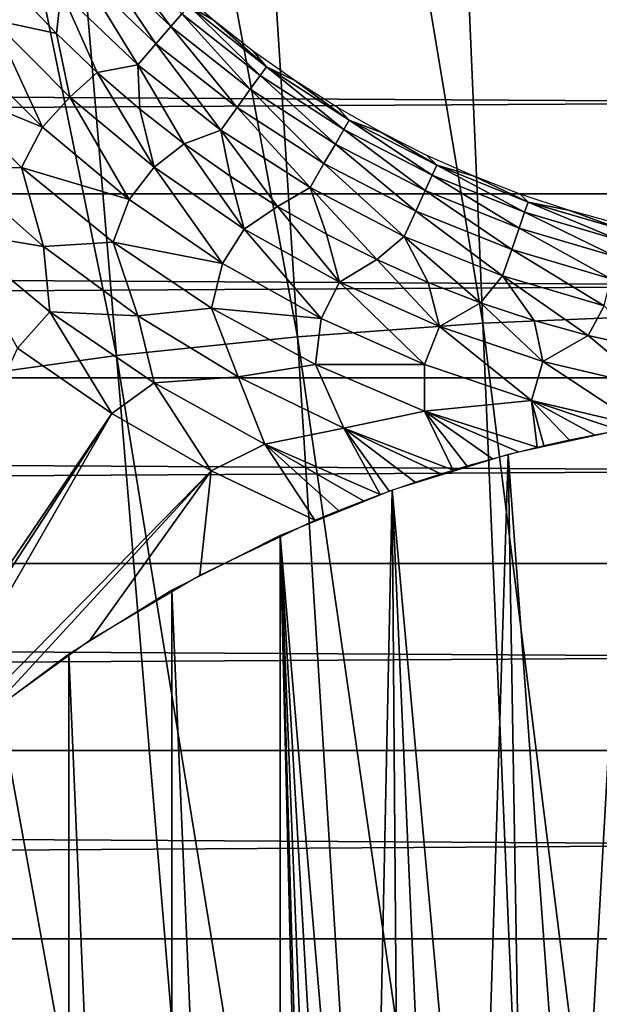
# Model space of a CAD drawing. Header units: millimetres. Extents: x -300 to 300, y -500 to 500.
# Tile 496 of 656: x -9 to -3, y 91 to 102. Entities that reach past the tile are written whole.
import ezdxf

# ---------------------------------------------------------------- set-up
doc = ezdxf.new("R2010")
doc.units = ezdxf.units.MM
doc.header["$LTSCALE"] = 81.481481
for name, color, linetype in [('20', 7, 'CONTINUOUS'), ('34', 7, 'CONTINUOUS'), ('5', 7, 'CONTINUOUS'), ('6', 7, 'CONTINUOUS'), ('61', 7, 'CONTINUOUS'), ('62', 7, 'CONTINUOUS'), ('63', 7, 'CONTINUOUS'), ('78', 7, 'CONTINUOUS')]:
    doc.layers.add(name, color=color, linetype=linetype)

msp = doc.modelspace()

# ---------------------------------------------------------------- linework, layer by layer
at = {"layer": '20', "color": 7, "linetype": 'CONTINUOUS'}
for points in [[(-4.89, 117.635, 77.225), (-2.055, 98.482, 77.199), (-2.474, 117.736, 77.228), (-4.89, 117.635, 77.225)], [(-7.247, 117.465, 77.221), (-4.062, 98.397, 77.197), (-4.89, 117.635, 77.225), (-7.247, 117.465, 77.221)], [(-4.062, 98.397, 77.197), (-2.055, 98.482, 77.199), (-4.89, 117.635, 77.225), (-4.062, 98.397, 77.197)], [(-9.546, 117.227, 77.214), (-6.02, 98.255, 77.194), (-7.247, 117.465, 77.221), (-9.546, 117.227, 77.214)], [(-6.02, 98.255, 77.194), (-4.062, 98.397, 77.197), (-7.247, 117.465, 77.221), (-6.02, 98.255, 77.194)], [(-11.789, 116.919, 77.206), (-7.93, 98.055, 77.189), (-9.546, 117.227, 77.214), (-11.789, 116.919, 77.206)], [(-7.93, 98.055, 77.189), (-6.02, 98.255, 77.194), (-9.546, 117.227, 77.214), (-7.93, 98.055, 77.189)], [(-9.792, 97.796, 77.183), (-7.93, 98.055, 77.189), (-11.789, 116.919, 77.206), (-9.792, 97.796, 77.183)], [(-6.02, 98.255, 77.194), (-3.236, 78.935, 77.152), (-4.062, 98.397, 77.197), (-6.02, 98.255, 77.194)], [(-4.062, 98.397, 77.197), (-1.637, 79.003, 77.153), (-2.055, 98.482, 77.199), (-4.062, 98.397, 77.197)], [(-3.236, 78.935, 77.152), (-1.637, 79.003, 77.153), (-4.062, 98.397, 77.197), (-3.236, 78.935, 77.152)], [(-7.93, 98.055, 77.189), (-4.795, 78.82, 77.15), (-6.02, 98.255, 77.194), (-7.93, 98.055, 77.189)], [(-4.795, 78.82, 77.15), (-3.236, 78.935, 77.152), (-6.02, 98.255, 77.194), (-4.795, 78.82, 77.15)], [(-9.792, 97.796, 77.183), (-6.316, 78.659, 77.147), (-7.93, 98.055, 77.189), (-9.792, 97.796, 77.183)], [(-6.316, 78.659, 77.147), (-4.795, 78.82, 77.15), (-7.93, 98.055, 77.189), (-6.316, 78.659, 77.147)], [(-11.607, 97.479, 77.177), (-7.8, 78.451, 77.143), (-9.792, 97.796, 77.183), (-11.607, 97.479, 77.177)], [(-7.8, 78.451, 77.143), (-6.316, 78.659, 77.147), (-9.792, 97.796, 77.183), (-7.8, 78.451, 77.143)], [(-9.245, 78.196, 77.139), (-7.8, 78.451, 77.143), (-11.607, 97.479, 77.177), (-9.245, 78.196, 77.139)]]:
    msp.add_3dface(points, dxfattribs=at)
at = {"layer": '34', "color": 7, "linetype": 'CONTINUOUS'}
for points in [[(54.5, 108.5, 501.493), (54.5, 0, 501.493), (-54.5, 108.5, 501.493), (54.5, 108.5, 501.493)], [(-54.5, 108.5, 501.493), (54.5, 0, 501.493), (-54.5, 0, 501.493), (-54.5, 108.5, 501.493)]]:
    msp.add_3dface(points, dxfattribs=at)
at = {"layer": '5', "color": 7, "linetype": 'CONTINUOUS'}
for points in [[(162.074, 99.764, 11), (-162.074, 99.764, 11), (-162.028, 101.693, 11), (162.074, 99.764, 11)], [(162.028, 101.694, 11), (162.074, 99.764, 11), (-162.028, 101.693, 11), (162.028, 101.694, 11)], [(162.118, 97.821, 11), (-162.118, 97.82, 11), (-162.074, 99.764, 11), (162.118, 97.821, 11)], [(162.074, 99.764, 11), (162.118, 97.821, 11), (-162.074, 99.764, 11), (162.074, 99.764, 11)], [(162.162, 95.862, 11), (-162.162, 95.862, 11), (-162.118, 97.82, 11), (162.162, 95.862, 11)], [(162.118, 97.821, 11), (162.162, 95.862, 11), (-162.118, 97.82, 11), (162.118, 97.821, 11)], [(162.204, 93.889, 11), (-162.204, 93.889, 11), (-162.162, 95.862, 11), (162.204, 93.889, 11)], [(162.162, 95.862, 11), (162.204, 93.889, 11), (-162.162, 95.862, 11), (162.162, 95.862, 11)], [(162.245, 91.9, 11), (-162.245, 91.9, 11), (-162.204, 93.889, 11), (162.245, 91.9, 11)], [(162.204, 93.889, 11), (162.245, 91.9, 11), (-162.204, 93.889, 11), (162.204, 93.889, 11)], [(162.286, 89.894, 11), (-162.286, 89.895, 11), (-162.245, 91.9, 11), (162.286, 89.894, 11)], [(162.245, 91.9, 11), (162.286, 89.894, 11), (-162.245, 91.9, 11), (162.245, 91.9, 11)]]:
    msp.add_3dface(points, dxfattribs=at)
at = {"layer": '6', "color": 7, "linetype": 'CONTINUOUS'}
for points in [[(162.028, 101.693, 16), (-162.028, 101.694, 16), (-162.074, 99.764, 16), (162.028, 101.693, 16)], [(162.074, 99.764, 16), (162.028, 101.693, 16), (-162.074, 99.764, 16), (162.074, 99.764, 16)], [(162.118, 97.82, 16), (162.074, 99.764, 16), (-162.118, 97.821, 16), (162.118, 97.82, 16)], [(162.074, 99.764, 16), (-162.074, 99.764, 16), (-162.118, 97.821, 16), (162.074, 99.764, 16)], [(162.118, 97.82, 16), (-162.118, 97.821, 16), (-162.162, 95.862, 16), (162.118, 97.82, 16)], [(162.162, 95.862, 16), (162.118, 97.82, 16), (-162.162, 95.862, 16), (162.162, 95.862, 16)], [(162.204, 93.889, 16), (162.162, 95.862, 16), (-162.204, 93.889, 16), (162.204, 93.889, 16)], [(162.162, 95.862, 16), (-162.162, 95.862, 16), (-162.204, 93.889, 16), (162.162, 95.862, 16)], [(162.245, 91.9, 16), (162.204, 93.889, 16), (-162.245, 91.9, 16), (162.245, 91.9, 16)], [(162.204, 93.889, 16), (-162.204, 93.889, 16), (-162.245, 91.9, 16), (162.204, 93.889, 16)], [(162.286, 89.895, 16), (162.245, 91.9, 16), (-162.286, 89.894, 16), (162.286, 89.895, 16)], [(162.245, 91.9, 16), (-162.245, 91.9, 16), (-162.286, 89.894, 16), (162.245, 91.9, 16)]]:
    msp.add_3dface(points, dxfattribs=at)
at = {"layer": '61', "color": 7, "linetype": 'CONTINUOUS'}
for points in [[(-8.971, 101.885, 544.87), (-9.235, 101.597, 545.2), (-8.562, 101.454, 544.87), (-8.971, 101.885, 544.87)], [(-9.553, 101.31, 545.479), (-8.711, 100.466, 545.479), (-9.235, 101.597, 545.2), (-9.553, 101.31, 545.479)], [(-9.235, 101.597, 545.2), (-8.711, 100.466, 545.479), (-8.42, 100.781, 545.2), (-9.235, 101.597, 545.2)], [(-9.235, 101.597, 545.2), (-8.42, 100.781, 545.2), (-8.562, 101.454, 544.87), (-9.235, 101.597, 545.2)], [(-8.562, 101.454, 544.87), (-8.42, 100.781, 545.2), (-8.132, 101.044, 544.87), (-8.562, 101.454, 544.87)], [(-8.711, 100.466, 545.479), (-9.553, 101.31, 545.479), (-9.82, 100.918, 545.701), (-8.711, 100.466, 545.479)], [(-8.42, 100.781, 545.2), (-7.533, 100.044, 545.2), (-8.132, 101.044, 544.87), (-8.42, 100.781, 545.2)], [(-8.132, 101.044, 544.87), (-7.533, 100.044, 545.2), (-7.683, 100.656, 544.87), (-8.132, 101.044, 544.87)], [(-8.711, 100.466, 545.479), (-9.82, 100.918, 545.701), (-8.93, 100.042, 545.701), (-8.711, 100.466, 545.479)], [(-9.82, 100.918, 545.701), (-9.628, 100.027, 545.862), (-8.93, 100.042, 545.701), (-9.82, 100.918, 545.701)], [(-8.711, 100.466, 545.479), (-7.794, 99.703, 545.479), (-8.42, 100.781, 545.2), (-8.711, 100.466, 545.479)], [(-8.42, 100.781, 545.2), (-7.794, 99.703, 545.479), (-7.533, 100.044, 545.2), (-8.42, 100.781, 545.2)], [(-7.683, 100.656, 544.87), (-7.533, 100.044, 545.2), (-7.215, 100.29, 544.87), (-7.683, 100.656, 544.87)], [(-7.794, 99.703, 545.479), (-8.711, 100.466, 545.479), (-8.93, 100.042, 545.701), (-7.794, 99.703, 545.479)], [(-7.533, 100.044, 545.2), (-6.583, 99.391, 545.2), (-7.215, 100.29, 544.87), (-7.533, 100.044, 545.2)], [(-7.215, 100.29, 544.87), (-6.583, 99.391, 545.2), (-6.73, 99.948, 544.87), (-7.215, 100.29, 544.87)], [(-9.628, 100.027, 545.862), (-9.657, 99.365, 545.96), (-8.7, 99.207, 545.862), (-9.628, 100.027, 545.862)], [(-9.628, 100.027, 545.862), (-8.7, 99.207, 545.862), (-8.93, 100.042, 545.701), (-9.628, 100.027, 545.862)], [(-7.794, 99.703, 545.479), (-8.93, 100.042, 545.701), (-7.963, 99.252, 545.701), (-7.794, 99.703, 545.479)], [(-8.93, 100.042, 545.701), (-8.7, 99.207, 545.862), (-7.963, 99.252, 545.701), (-8.93, 100.042, 545.701)], [(-7.794, 99.703, 545.479), (-6.811, 99.028, 545.479), (-7.533, 100.044, 545.2), (-7.794, 99.703, 545.479)], [(-7.533, 100.044, 545.2), (-6.811, 99.028, 545.479), (-6.583, 99.391, 545.2), (-7.533, 100.044, 545.2)], [(-6.73, 99.948, 544.87), (-6.583, 99.391, 545.2), (-6.229, 99.63, 544.87), (-6.73, 99.948, 544.87)], [(-6.811, 99.028, 545.479), (-7.794, 99.703, 545.479), (-7.963, 99.252, 545.701), (-6.811, 99.028, 545.479)], [(-6.583, 99.391, 545.2), (-5.576, 98.829, 545.2), (-6.229, 99.63, 544.87), (-6.583, 99.391, 545.2)], [(-6.229, 99.63, 544.87), (-5.576, 98.829, 545.2), (-5.712, 99.337, 544.87), (-6.229, 99.63, 544.87)], [(-9.657, 99.365, 545.96), (-8.972, 98.135, 545.993), (-8.631, 98.517, 545.96), (-9.657, 99.365, 545.96)], [(-9.657, 99.365, 545.96), (-8.631, 98.517, 545.96), (-8.7, 99.207, 545.862), (-9.657, 99.365, 545.96)], [(-6.811, 99.028, 545.479), (-5.77, 98.446, 545.479), (-6.583, 99.391, 545.2), (-6.811, 99.028, 545.479)], [(-6.583, 99.391, 545.2), (-5.77, 98.446, 545.479), (-5.576, 98.829, 545.2), (-6.583, 99.391, 545.2)], [(-5.712, 99.337, 544.87), (-5.576, 98.829, 545.2), (-5.182, 99.069, 544.87), (-5.712, 99.337, 544.87)], [(-8.7, 99.207, 545.862), (-7.702, 98.474, 545.862), (-7.963, 99.252, 545.701), (-8.7, 99.207, 545.862)], [(-6.811, 99.028, 545.479), (-7.963, 99.252, 545.701), (-6.925, 98.556, 545.701), (-6.811, 99.028, 545.479)], [(-7.963, 99.252, 545.701), (-7.702, 98.474, 545.862), (-6.925, 98.556, 545.701), (-7.963, 99.252, 545.701)], [(-8.7, 99.207, 545.862), (-8.631, 98.517, 545.96), (-7.702, 98.474, 545.862), (-8.7, 99.207, 545.862)], [(-5.77, 98.446, 545.479), (-6.811, 99.028, 545.479), (-6.925, 98.556, 545.701), (-5.77, 98.446, 545.479)], [(-5.576, 98.829, 545.2), (-4.521, 98.362, 545.2), (-5.182, 99.069, 544.87), (-5.576, 98.829, 545.2)], [(-5.182, 99.069, 544.87), (-4.521, 98.362, 545.2), (-4.64, 98.828, 544.87), (-5.182, 99.069, 544.87)], [(-5.77, 98.446, 545.479), (-4.679, 97.963, 545.479), (-5.576, 98.829, 545.2), (-5.77, 98.446, 545.479)], [(-5.576, 98.829, 545.2), (-4.679, 97.963, 545.479), (-4.521, 98.362, 545.2), (-5.576, 98.829, 545.2)], [(-4.64, 98.828, 544.87), (-4.521, 98.362, 545.2), (-4.086, 98.614, 544.87), (-4.64, 98.828, 544.87)], [(-4.521, 98.362, 545.2), (-3.428, 97.995, 545.2), (-4.086, 98.614, 544.87), (-4.521, 98.362, 545.2)], [(-4.086, 98.614, 544.87), (-3.428, 97.995, 545.2), (-3.522, 98.427, 544.87), (-4.086, 98.614, 544.87)], [(-8.972, 98.135, 545.993), (-7.977, 97.445, 545.993), (-8.631, 98.517, 545.96), (-8.972, 98.135, 545.993)], [(-8.631, 98.517, 545.96), (-7.977, 97.445, 545.993), (-7.53, 97.767, 545.96), (-8.631, 98.517, 545.96)], [(-8.631, 98.517, 545.96), (-7.53, 97.767, 545.96), (-7.702, 98.474, 545.862), (-8.631, 98.517, 545.96)], [(-7.702, 98.474, 545.862), (-6.643, 97.833, 545.862), (-6.925, 98.556, 545.701), (-7.702, 98.474, 545.862)], [(-5.77, 98.446, 545.479), (-6.925, 98.556, 545.701), (-5.828, 97.96, 545.701), (-5.77, 98.446, 545.479)], [(-6.925, 98.556, 545.701), (-6.643, 97.833, 545.862), (-5.828, 97.96, 545.701), (-6.925, 98.556, 545.701)], [(-7.702, 98.474, 545.862), (-7.53, 97.767, 545.96), (-6.643, 97.833, 545.862), (-7.702, 98.474, 545.862)], [(-4.679, 97.963, 545.479), (-5.77, 98.446, 545.479), (-5.828, 97.96, 545.701), (-4.679, 97.963, 545.479)], [(-3.522, 98.427, 544.87), (-3.428, 97.995, 545.2), (-2.95, 98.268, 544.87), (-3.522, 98.427, 544.87)], [(-4.679, 97.963, 545.479), (-3.549, 97.583, 545.479), (-4.521, 98.362, 545.2), (-4.679, 97.963, 545.479)], [(-4.521, 98.362, 545.2), (-3.549, 97.583, 545.479), (-3.428, 97.995, 545.2), (-4.521, 98.362, 545.2)], [(-3.428, 97.995, 545.2), (-2.306, 97.73, 545.2), (-2.95, 98.268, 544.87), (-3.428, 97.995, 545.2)], [(-2.95, 98.268, 544.87), (-2.306, 97.73, 545.2), (-2.371, 98.138, 544.87), (-2.95, 98.268, 544.87)], [(-3.549, 97.583, 545.479), (-2.388, 97.309, 545.479), (-3.428, 97.995, 545.2), (-3.549, 97.583, 545.479)], [(-3.428, 97.995, 545.2), (-2.388, 97.309, 545.479), (-2.306, 97.73, 545.2), (-3.428, 97.995, 545.2)], [(-6.643, 97.833, 545.862), (-5.531, 97.289, 545.862), (-5.828, 97.96, 545.701), (-6.643, 97.833, 545.862)], [(-4.679, 97.963, 545.479), (-5.828, 97.96, 545.701), (-4.679, 97.469, 545.701), (-4.679, 97.963, 545.479)], [(-5.828, 97.96, 545.701), (-5.531, 97.289, 545.862), (-4.679, 97.469, 545.701), (-5.828, 97.96, 545.701)], [(-3.549, 97.583, 545.479), (-4.679, 97.963, 545.479), (-4.679, 97.469, 545.701), (-3.549, 97.583, 545.479)], [(-7.977, 97.445, 545.993), (-6.93, 96.838, 545.993), (-7.53, 97.767, 545.96), (-7.977, 97.445, 545.993)], [(-7.53, 97.767, 545.96), (-6.365, 97.122, 545.96), (-6.643, 97.833, 545.862), (-7.53, 97.767, 545.96)], [(-7.53, 97.767, 545.96), (-6.93, 96.838, 545.993), (-6.365, 97.122, 545.96), (-7.53, 97.767, 545.96)], [(-6.643, 97.833, 545.862), (-6.365, 97.122, 545.96), (-5.531, 97.289, 545.862), (-6.643, 97.833, 545.862)], [(-3.549, 97.583, 545.479), (-4.679, 97.469, 545.701), (-3.49, 97.088, 545.701), (-3.549, 97.583, 545.479)], [(-2.388, 97.309, 545.479), (-3.549, 97.583, 545.479), (-2.623, 97.269, 545.525), (-2.388, 97.309, 545.479)], [(-3.549, 97.583, 545.479), (-3.49, 97.088, 545.701), (-3.417, 97.106, 545.686), (-3.549, 97.583, 545.479)], [(-3.549, 97.583, 545.479), (-3.417, 97.106, 545.686), (-3.15, 97.166, 545.632), (-3.549, 97.583, 545.479)], [(-2.623, 97.269, 545.525), (-3.549, 97.583, 545.479), (-2.885, 97.22, 545.578), (-2.623, 97.269, 545.525)], [(-2.885, 97.22, 545.578), (-3.549, 97.583, 545.479), (-3.15, 97.166, 545.632), (-2.885, 97.22, 545.578)], [(-5.531, 97.289, 545.862), (-4.376, 96.848, 545.862), (-4.679, 97.469, 545.701), (-5.531, 97.289, 545.862)], [(-4.376, 96.848, 545.862), (-4.231, 96.891, 545.839), (-4.679, 97.469, 545.701), (-4.376, 96.848, 545.862)], [(-4.679, 97.469, 545.701), (-4.231, 96.891, 545.839), (-3.959, 96.968, 545.791), (-4.679, 97.469, 545.701)], [(-3.49, 97.088, 545.701), (-4.679, 97.469, 545.701), (-3.687, 97.04, 545.74), (-3.49, 97.088, 545.701)], [(-3.687, 97.04, 545.74), (-4.679, 97.469, 545.701), (-3.959, 96.968, 545.791), (-3.687, 97.04, 545.74)], [(-6.365, 97.122, 545.96), (-5.146, 96.589, 545.96), (-5.531, 97.289, 545.862), (-6.365, 97.122, 545.96)], [(-5.146, 96.589, 545.96), (-5.051, 96.624, 545.951), (-5.531, 97.289, 545.862), (-5.146, 96.589, 545.96)], [(-5.531, 97.289, 545.862), (-5.051, 96.624, 545.951), (-4.778, 96.719, 545.92), (-5.531, 97.289, 545.862)], [(-4.376, 96.848, 545.862), (-5.531, 97.289, 545.862), (-4.505, 96.808, 545.882), (-4.376, 96.848, 545.862)], [(-4.505, 96.808, 545.882), (-5.531, 97.289, 545.862), (-4.778, 96.719, 545.92), (-4.505, 96.808, 545.882)], [(-6.93, 96.838, 545.993), (-5.837, 96.318, 545.993), (-6.365, 97.122, 545.96), (-6.93, 96.838, 545.993)], [(-6.365, 97.122, 545.96), (-5.837, 96.318, 545.993), (-5.587, 96.421, 545.988), (-6.365, 97.122, 545.96)], [(-5.146, 96.589, 545.96), (-6.365, 97.122, 545.96), (-5.322, 96.524, 545.974), (-5.146, 96.589, 545.96)], [(-5.322, 96.524, 545.974), (-6.365, 97.122, 545.96), (-5.587, 96.421, 545.988), (-5.322, 96.524, 545.974)]]:
    msp.add_3dface(points, dxfattribs=at)
at = {"layer": '62', "color": 7, "linetype": 'CONTINUOUS'}
for points in [[(-8.128, 102.264, 543.619), (-7.356, 101.527, 543.619), (-7.999, 102.387, 543.139), (-8.128, 102.264, 543.619)], [(-7.999, 102.387, 543.139), (-7.356, 101.527, 543.619), (-7.239, 101.661, 543.139), (-7.999, 102.387, 543.139)], [(-8.3, 102.1, 544.072), (-7.512, 101.347, 544.072), (-8.128, 102.264, 543.619), (-8.3, 102.1, 544.072)], [(-8.128, 102.264, 543.619), (-7.512, 101.347, 544.072), (-7.356, 101.527, 543.619), (-8.128, 102.264, 543.619)], [(-8.513, 101.898, 544.492), (-7.704, 101.125, 544.492), (-8.3, 102.1, 544.072), (-8.513, 101.898, 544.492)], [(-8.3, 102.1, 544.072), (-7.704, 101.125, 544.492), (-7.512, 101.347, 544.072), (-8.3, 102.1, 544.072)], [(-7.309, 101.943, 542.132), (-7.164, 101.748, 542.64), (-6.904, 101.594, 542.132), (-7.309, 101.943, 542.132)], [(-8.971, 101.885, 544.87), (-8.562, 101.454, 544.87), (-8.513, 101.898, 544.492), (-8.971, 101.885, 544.87)], [(-8.562, 101.454, 544.87), (-8.132, 101.044, 544.87), (-8.513, 101.898, 544.492), (-8.562, 101.454, 544.87)], [(-8.513, 101.898, 544.492), (-8.132, 101.044, 544.87), (-7.704, 101.125, 544.492), (-8.513, 101.898, 544.492)], [(-7.164, 101.748, 542.64), (-7.239, 101.661, 543.139), (-6.414, 101.011, 543.139), (-7.164, 101.748, 542.64)], [(-7.164, 101.748, 542.64), (-6.347, 101.104, 542.64), (-6.904, 101.594, 542.132), (-7.164, 101.748, 542.64)], [(-6.347, 101.104, 542.64), (-7.164, 101.748, 542.64), (-6.414, 101.011, 543.139), (-6.347, 101.104, 542.64)], [(-7.356, 101.527, 543.619), (-6.517, 100.866, 543.619), (-7.239, 101.661, 543.139), (-7.356, 101.527, 543.619)], [(-7.239, 101.661, 543.139), (-6.517, 100.866, 543.619), (-6.414, 101.011, 543.139), (-7.239, 101.661, 543.139)], [(-7.512, 101.347, 544.072), (-6.655, 100.672, 544.072), (-7.356, 101.527, 543.619), (-7.512, 101.347, 544.072)], [(-7.356, 101.527, 543.619), (-6.655, 100.672, 544.072), (-6.517, 100.866, 543.619), (-7.356, 101.527, 543.619)], [(-6.904, 101.594, 542.132), (-6.347, 101.104, 542.64), (-6.483, 101.265, 542.132), (-6.904, 101.594, 542.132)], [(-7.704, 101.125, 544.492), (-6.826, 100.433, 544.492), (-7.512, 101.347, 544.072), (-7.704, 101.125, 544.492)], [(-7.512, 101.347, 544.072), (-6.826, 100.433, 544.492), (-6.655, 100.672, 544.072), (-7.512, 101.347, 544.072)], [(-6.483, 101.265, 542.132), (-6.347, 101.104, 542.64), (-6.047, 100.957, 542.132), (-6.483, 101.265, 542.132)], [(-8.132, 101.044, 544.87), (-7.683, 100.656, 544.87), (-7.704, 101.125, 544.492), (-8.132, 101.044, 544.87)], [(-7.683, 100.656, 544.87), (-7.215, 100.29, 544.87), (-7.704, 101.125, 544.492), (-7.683, 100.656, 544.87)], [(-7.704, 101.125, 544.492), (-7.215, 100.29, 544.87), (-6.826, 100.433, 544.492), (-7.704, 101.125, 544.492)], [(-6.347, 101.104, 542.64), (-6.414, 101.011, 543.139), (-5.53, 100.442, 543.139), (-6.347, 101.104, 542.64)], [(-6.347, 101.104, 542.64), (-5.473, 100.541, 542.64), (-6.047, 100.957, 542.132), (-6.347, 101.104, 542.64)], [(-5.473, 100.541, 542.64), (-6.347, 101.104, 542.64), (-5.53, 100.442, 543.139), (-5.473, 100.541, 542.64)], [(-6.517, 100.866, 543.619), (-5.619, 100.288, 543.619), (-6.414, 101.011, 543.139), (-6.517, 100.866, 543.619)], [(-6.414, 101.011, 543.139), (-5.619, 100.288, 543.619), (-5.53, 100.442, 543.139), (-6.414, 101.011, 543.139)], [(-6.047, 100.957, 542.132), (-5.473, 100.541, 542.64), (-5.595, 100.672, 542.132), (-6.047, 100.957, 542.132)], [(-6.655, 100.672, 544.072), (-5.739, 100.082, 544.072), (-6.517, 100.866, 543.619), (-6.655, 100.672, 544.072)], [(-6.517, 100.866, 543.619), (-5.739, 100.082, 544.072), (-5.619, 100.288, 543.619), (-6.517, 100.866, 543.619)], [(-6.826, 100.433, 544.492), (-5.886, 99.828, 544.492), (-6.655, 100.672, 544.072), (-6.826, 100.433, 544.492)], [(-6.655, 100.672, 544.072), (-5.886, 99.828, 544.492), (-5.739, 100.082, 544.072), (-6.655, 100.672, 544.072)], [(-5.595, 100.672, 542.132), (-5.473, 100.541, 542.64), (-5.131, 100.408, 542.132), (-5.595, 100.672, 542.132)], [(-5.473, 100.541, 542.64), (-5.53, 100.442, 543.139), (-4.597, 99.959, 543.139), (-5.473, 100.541, 542.64)], [(-5.473, 100.541, 542.64), (-4.549, 100.064, 542.64), (-5.131, 100.408, 542.132), (-5.473, 100.541, 542.64)], [(-4.549, 100.064, 542.64), (-5.473, 100.541, 542.64), (-4.597, 99.959, 543.139), (-4.549, 100.064, 542.64)], [(-7.215, 100.29, 544.87), (-6.73, 99.948, 544.87), (-6.826, 100.433, 544.492), (-7.215, 100.29, 544.87)], [(-6.73, 99.948, 544.87), (-6.229, 99.63, 544.87), (-6.826, 100.433, 544.492), (-6.73, 99.948, 544.87)], [(-6.826, 100.433, 544.492), (-6.229, 99.63, 544.87), (-5.886, 99.828, 544.492), (-6.826, 100.433, 544.492)], [(-5.619, 100.288, 543.619), (-4.671, 99.798, 543.619), (-5.53, 100.442, 543.139), (-5.619, 100.288, 543.619)], [(-5.53, 100.442, 543.139), (-4.671, 99.798, 543.619), (-4.597, 99.959, 543.139), (-5.53, 100.442, 543.139)], [(-5.131, 100.408, 542.132), (-4.549, 100.064, 542.64), (-4.653, 100.168, 542.132), (-5.131, 100.408, 542.132)], [(-5.739, 100.082, 544.072), (-4.77, 99.581, 544.072), (-5.619, 100.288, 543.619), (-5.739, 100.082, 544.072)], [(-5.619, 100.288, 543.619), (-4.77, 99.581, 544.072), (-4.671, 99.798, 543.619), (-5.619, 100.288, 543.619)], [(-4.653, 100.168, 542.132), (-4.549, 100.064, 542.64), (-4.165, 99.951, 542.132), (-4.653, 100.168, 542.132)], [(-5.886, 99.828, 544.492), (-4.892, 99.314, 544.492), (-5.739, 100.082, 544.072), (-5.886, 99.828, 544.492)], [(-5.739, 100.082, 544.072), (-4.892, 99.314, 544.492), (-4.77, 99.581, 544.072), (-5.739, 100.082, 544.072)], [(-4.549, 100.064, 542.64), (-4.597, 99.959, 543.139), (-3.622, 99.568, 543.139), (-4.549, 100.064, 542.64)], [(-4.549, 100.064, 542.64), (-3.584, 99.676, 542.64), (-4.165, 99.951, 542.132), (-4.549, 100.064, 542.64)], [(-3.584, 99.676, 542.64), (-4.549, 100.064, 542.64), (-3.622, 99.568, 543.139), (-3.584, 99.676, 542.64)], [(-4.671, 99.798, 543.619), (-3.68, 99.4, 543.619), (-4.597, 99.959, 543.139), (-4.671, 99.798, 543.619)], [(-4.597, 99.959, 543.139), (-3.68, 99.4, 543.619), (-3.622, 99.568, 543.139), (-4.597, 99.959, 543.139)], [(-4.165, 99.951, 542.132), (-3.584, 99.676, 542.64), (-3.667, 99.759, 542.132), (-4.165, 99.951, 542.132)], [(-6.229, 99.63, 544.87), (-5.712, 99.337, 544.87), (-5.886, 99.828, 544.492), (-6.229, 99.63, 544.87)], [(-5.712, 99.337, 544.87), (-5.182, 99.069, 544.87), (-5.886, 99.828, 544.492), (-5.712, 99.337, 544.87)], [(-5.886, 99.828, 544.492), (-5.182, 99.069, 544.87), (-4.892, 99.314, 544.492), (-5.886, 99.828, 544.492)], [(-4.77, 99.581, 544.072), (-3.758, 99.175, 544.072), (-4.671, 99.798, 543.619), (-4.77, 99.581, 544.072)], [(-4.671, 99.798, 543.619), (-3.758, 99.175, 544.072), (-3.68, 99.4, 543.619), (-4.671, 99.798, 543.619)], [(-3.667, 99.759, 542.132), (-3.584, 99.676, 542.64), (-3.16, 99.591, 542.132), (-3.667, 99.759, 542.132)], [(-3.584, 99.676, 542.64), (-3.622, 99.568, 543.139), (-2.614, 99.271, 543.139), (-3.584, 99.676, 542.64)], [(-3.584, 99.676, 542.64), (-2.586, 99.382, 542.64), (-3.16, 99.591, 542.132), (-3.584, 99.676, 542.64)], [(-2.586, 99.382, 542.64), (-3.584, 99.676, 542.64), (-2.614, 99.271, 543.139), (-2.586, 99.382, 542.64)], [(-4.892, 99.314, 544.492), (-3.854, 98.898, 544.492), (-4.77, 99.581, 544.072), (-4.892, 99.314, 544.492)], [(-4.77, 99.581, 544.072), (-3.854, 98.898, 544.492), (-3.758, 99.175, 544.072), (-4.77, 99.581, 544.072)], [(-3.68, 99.4, 543.619), (-2.656, 99.098, 543.619), (-3.622, 99.568, 543.139), (-3.68, 99.4, 543.619)], [(-3.622, 99.568, 543.139), (-2.656, 99.098, 543.619), (-2.614, 99.271, 543.139), (-3.622, 99.568, 543.139)], [(-3.16, 99.591, 542.132), (-2.586, 99.382, 542.64), (-2.645, 99.448, 542.132), (-3.16, 99.591, 542.132)], [(-3.758, 99.175, 544.072), (-2.712, 98.867, 544.072), (-3.68, 99.4, 543.619), (-3.758, 99.175, 544.072)], [(-3.68, 99.4, 543.619), (-2.712, 98.867, 544.072), (-2.656, 99.098, 543.619), (-3.68, 99.4, 543.619)], [(-5.182, 99.069, 544.87), (-4.64, 98.828, 544.87), (-4.892, 99.314, 544.492), (-5.182, 99.069, 544.87)], [(-4.64, 98.828, 544.87), (-4.086, 98.614, 544.87), (-4.892, 99.314, 544.492), (-4.64, 98.828, 544.87)], [(-4.892, 99.314, 544.492), (-4.086, 98.614, 544.87), (-3.854, 98.898, 544.492), (-4.892, 99.314, 544.492)], [(-3.854, 98.898, 544.492), (-2.781, 98.582, 544.492), (-3.758, 99.175, 544.072), (-3.854, 98.898, 544.492)], [(-3.758, 99.175, 544.072), (-2.781, 98.582, 544.492), (-2.712, 98.867, 544.072), (-3.758, 99.175, 544.072)], [(-4.086, 98.614, 544.87), (-3.522, 98.427, 544.87), (-3.854, 98.898, 544.492), (-4.086, 98.614, 544.87)], [(-3.522, 98.427, 544.87), (-2.95, 98.268, 544.87), (-3.854, 98.898, 544.492), (-3.522, 98.427, 544.87)], [(-3.854, 98.898, 544.492), (-2.95, 98.268, 544.87), (-2.781, 98.582, 544.492), (-3.854, 98.898, 544.492)], [(-2.95, 98.268, 544.87), (-2.371, 98.138, 544.87), (-2.781, 98.582, 544.492), (-2.95, 98.268, 544.87)]]:
    msp.add_3dface(points, dxfattribs=at)
at = {"layer": '63', "color": 7, "linetype": 'CONTINUOUS'}
for points in [[(-7.977, 97.445, 545.993), (-8.972, 98.135, 545.993), (-12.091, 91.377, 545.993), (-7.977, 97.445, 545.993)], [(-11.248, 92.424, 545.993), (-7.977, 97.445, 545.993), (-12.091, 91.377, 545.993), (-11.248, 92.424, 545.993)], [(-10.315, 93.391, 545.993), (-7.977, 97.445, 545.993), (-11.248, 92.424, 545.993), (-10.315, 93.391, 545.993)], [(-6.93, 96.838, 545.993), (-7.977, 97.445, 545.993), (-10.315, 93.391, 545.993), (-6.93, 96.838, 545.993)], [(-9.298, 94.27, 545.993), (-6.93, 96.838, 545.993), (-10.315, 93.391, 545.993), (-9.298, 94.27, 545.993)], [(-8.207, 95.055, 545.993), (-6.93, 96.838, 545.993), (-9.298, 94.27, 545.993), (-8.207, 95.055, 545.993)], [(-7.051, 95.74, 545.993), (-6.93, 96.838, 545.993), (-8.207, 95.055, 545.993), (-7.051, 95.74, 545.993)], [(-5.837, 96.318, 545.993), (-6.93, 96.838, 545.993), (-7.051, 95.74, 545.993), (-5.837, 96.318, 545.993)]]:
    msp.add_3dface(points, dxfattribs=at)
at = {"layer": '78', "color": 7, "linetype": 'CONTINUOUS'}
for points in [[(-3.796, 97.012, 546.493), (-3.096, 87.486, 546.493), (-2.546, 97.282, 546.493), (-3.796, 97.012, 546.493)], [(-3.096, 87.486, 546.493), (-2.524, 87.799, 546.493), (-2.546, 97.282, 546.493), (-3.096, 87.486, 546.493)], [(-5.018, 96.636, 546.493), (-4.119, 86.681, 546.493), (-3.796, 97.012, 546.493), (-5.018, 96.636, 546.493)], [(-4.119, 86.681, 546.493), (-3.63, 87.112, 546.493), (-3.796, 97.012, 546.493), (-4.119, 86.681, 546.493)], [(-3.63, 87.112, 546.493), (-3.096, 87.486, 546.493), (-3.796, 97.012, 546.493), (-3.63, 87.112, 546.493)], [(-6.203, 96.157, 546.493), (-5.262, 85.1, 546.493), (-5.018, 96.636, 546.493), (-6.203, 96.157, 546.493)], [(-5.262, 85.1, 546.493), (-4.935, 85.676, 546.493), (-5.018, 96.636, 546.493), (-5.262, 85.1, 546.493)], [(-4.557, 86.198, 546.493), (-4.119, 86.681, 546.493), (-5.018, 96.636, 546.493), (-4.557, 86.198, 546.493)], [(-4.935, 85.676, 546.493), (-4.557, 86.198, 546.493), (-5.018, 96.636, 546.493), (-4.935, 85.676, 546.493)], [(-7.344, 95.579, 546.493), (-6.203, 68.843, 546.493), (-6.203, 96.157, 546.493), (-7.344, 95.579, 546.493)], [(-5.521, 84.491, 546.493), (-5.262, 85.1, 546.493), (-6.203, 96.157, 546.493), (-5.521, 84.491, 546.493)], [(-5.71, 83.855, 546.493), (-5.521, 84.491, 546.493), (-6.203, 96.157, 546.493), (-5.71, 83.855, 546.493)], [(-5.827, 83.202, 546.493), (-5.71, 83.855, 546.493), (-6.203, 96.157, 546.493), (-5.827, 83.202, 546.493)], [(-5.869, 82.537, 546.493), (-5.827, 83.202, 546.493), (-6.203, 96.157, 546.493), (-5.869, 82.537, 546.493)], [(-6.203, 68.843, 546.493), (-5.869, 82.537, 546.493), (-6.203, 96.157, 546.493), (-6.203, 68.843, 546.493)], [(-8.431, 94.906, 546.493), (-7.344, 69.421, 546.493), (-7.344, 95.579, 546.493), (-8.431, 94.906, 546.493)], [(-7.344, 69.421, 546.493), (-6.203, 68.843, 546.493), (-7.344, 95.579, 546.493), (-7.344, 69.421, 546.493)], [(-9.457, 94.143, 546.493), (-8.431, 70.094, 546.493), (-8.431, 94.906, 546.493), (-9.457, 94.143, 546.493)], [(-8.431, 70.094, 546.493), (-7.344, 69.421, 546.493), (-8.431, 94.906, 546.493), (-8.431, 70.094, 546.493)], [(-9.457, 70.857, 546.493), (-8.431, 70.094, 546.493), (-9.457, 94.143, 546.493), (-9.457, 70.857, 546.493)]]:
    msp.add_3dface(points, dxfattribs=at)

doc.saveas('drawing.dxf')
